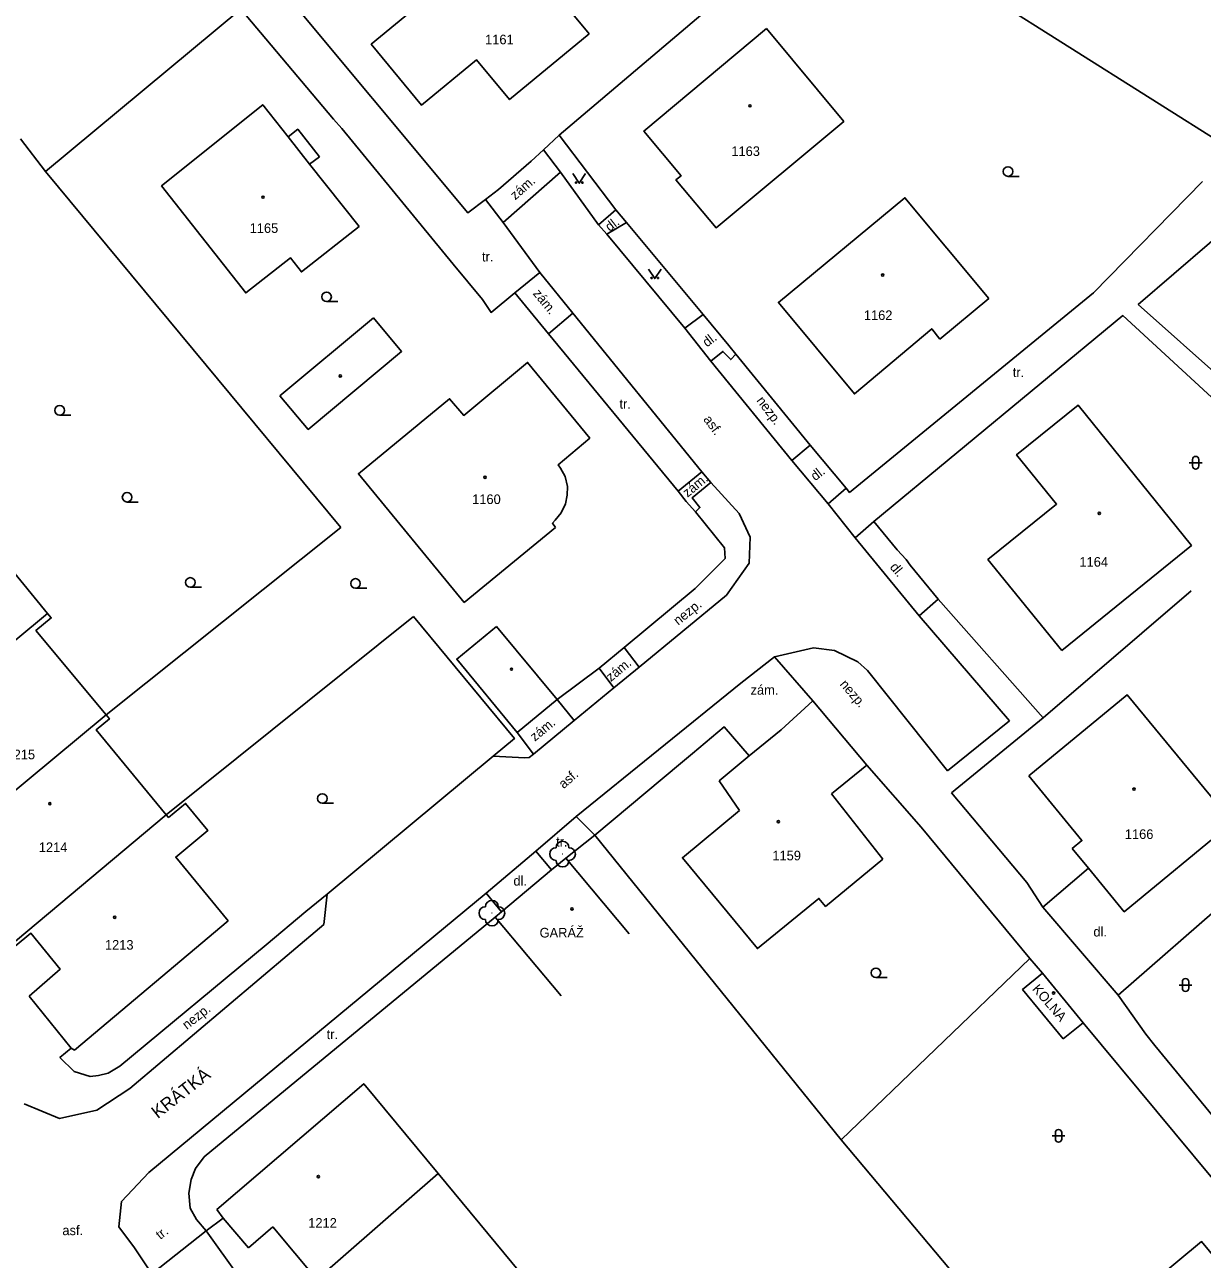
# Model space of a CAD drawing. Extents: x -794191 to -788944, y -1117087 to -1105044.
# Drawn here: x -791373.5 to -791281.6, y -1109556.3 to -1109460 of the extents above; entities that cross this region are included whole.
import ezdxf

# ---------------------------------------------------------------- set-up
doc = ezdxf.new("R2010")
doc.units = 0
for name, color, linetype in [('Doplněk polohopisu', 7, 'Continuous'), ('Hranice - ploty_ zdi', 7, 'Continuous'), ('Komunikace', 7, 'Continuous'), ('Názvy ulic_ silnic_ žel_', 7, 'Continuous'), ('Pomocné popisy', 7, 'Continuous'), ('Popisy budov', 7, 'Continuous'), ('Stavební objekty', 7, 'Continuous'), ('Zeleň', 7, 'Continuous'), ('Značky druhů budov', 7, 'Continuous'), ('Značky druhů pozemků', 7, 'Continuous'), ('Čísla popisná', 7, 'Continuous')]:
    doc.layers.add(name, color=color, linetype=linetype)

msp = doc.modelspace()

# ---------------------------------------------------------------- linework, layer by layer
at = {"layer": 'Doplněk polohopisu'}
for p, q in [((-791331.69, -1109471.47), (-791333.02, -1109469.72)), ((-791336.15, -1109475.39), (-791337.54, -1109473.59)), ((-791327.36, -1109474.42), (-791328.73, -1109475.57)), ((-791328.06, -1109476.31), (-791326.53, -1109475.4)), ((-791335.25, -1109480.88), (-791333.31, -1109479.31)), ((-791333.31, -1109479.31), (-791330.73, -1109482.48)), ((-791332.63, -1109484.08), (-791330.73, -1109482.48)), ((-791320.56, -1109482.58), (-791322, -1109483.65)), ((-791313.63, -1109493.97), (-791312.21, -1109492.78)), ((-791320.65, -1109494.86), (-791322.52, -1109496.37)), ((-791309.4, -1109496.12), (-791310.81, -1109497.36)), ((-791325.55, -1109510.09), (-791326.73, -1109508.56)), ((-791312, -1109512.74), (-791315, -1109509.3)), ((-791327.52, -1109511.71), (-791328.68, -1109510.17)), ((-791330.61, -1109514.26), (-791331.96, -1109512.62)), ((-791333.8, -1109516.88), (-791335.07, -1109515.2)), ((-791329.01, -1109523.22), (-791330.47, -1109521.76)), ((-791332.38, -1109525.92), (-791333.62, -1109524.45)), ((-791336.28, -1109529.19), (-791337.49, -1109527.73)), ((-791294.05, -1109528.84), (-791288.17, -1109535.7)), ((-791363.57, -1109557.44), (-791359.32, -1109554.1))]:
    msp.add_line(p, q, dxfattribs=at)
for points in [[(-791319.95, -1109486.22), (-791319.02, -1109485.46), (-791318.41, -1109486.1), (-791318, -1109485.68)], [(-791321.16, -1109497.99), (-791320.81, -1109497.65), (-791321.42, -1109496.89), (-791319.96, -1109495.68)], [(-791360.68, -1109560.94), (-791356.78, -1109557.66), (-791359.32, -1109554.1)]]:
    msp.add_lwpolyline(points, dxfattribs=at)
at = {"layer": 'Hranice - ploty_ zdi'}
for p, q in [((-791305.8, -1109452.97), (-791279.31, -1109469.73)), ((-791356.63, -1109458.74), (-791371.87, -1109471.41)), ((-791320.39, -1109458.94), (-791331.8, -1109468.58)), ((-791348.76, -1109468.06), (-791349.39, -1109467.34)), ((-791340.06, -1109478.64), (-791348.76, -1109468.06)), ((-791331.8, -1109468.58), (-791327.36, -1109474.42)), ((-791336.52, -1109472.82), (-791333.97, -1109470.6)), ((-791326.53, -1109475.4), (-791327.36, -1109474.42)), ((-791326.53, -1109475.4), (-791320.56, -1109482.58)), ((-791340.06, -1109478.64), (-791337.77, -1109481.4)), ((-791332.63, -1109484.08), (-791335.25, -1109480.88)), ((-791318.56, -1109484.99), (-791320.56, -1109482.58)), ((-791322.52, -1109496.37), (-791332.63, -1109484.08)), ((-791312.21, -1109492.78), (-791309.4, -1109496.12)), ((-791322.52, -1109496.37), (-791321.88, -1109497.16)), ((-791307.25, -1109498.74), (-791305.41, -1109500.95)), ((-791367.14, -1109513.83), (-791348.82, -1109499.21)), ((-791305.41, -1109500.95), (-791304.73, -1109501.7)), ((-791304.73, -1109501.7), (-791304.41, -1109502.13)), ((-791304.41, -1109502.13), (-791302.23, -1109504.8)), ((-791294.03, -1109514.06), (-791282.48, -1109504.14)), ((-791302.23, -1109504.8), (-791294.03, -1109514.06)), ((-791343.15, -1109506.14), (-791362.44, -1109521.63)), ((-791328.68, -1109510.17), (-791326.73, -1109508.56)), ((-791331.96, -1109512.62), (-791328.68, -1109510.17)), ((-791294.03, -1109514.06), (-791301.17, -1109519.91)), ((-791322.33, -1109517.61), (-791321.38, -1109516.85)), ((-791322.33, -1109517.61), (-791329.01, -1109523.22)), ((-791301.17, -1109519.91), (-791295.3, -1109526.9)), ((-791269.7, -1109519.56), (-791288.17, -1109535.7)), ((-791329.01, -1109523.22), (-791331.27, -1109525)), ((-791329.01, -1109523.22), (-791309.79, -1109546.98)), ((-791290.5, -1109525.8), (-791294.05, -1109528.84)), ((-791295.3, -1109526.9), (-791294.05, -1109528.84)), ((-791354.64, -1109531.76), (-791351.55, -1109529.17)), ((-791366.07, -1109541.24), (-791354.64, -1109531.76)), ((-791309.79, -1109546.98), (-791295.06, -1109532.83)), ((-791294.09, -1109533.99), (-791295.06, -1109532.83)), ((-791288.17, -1109535.7), (-791286.01, -1109538.74)), ((-791277.25, -1109554.32), (-791290.92, -1109537.85)), ((-791285.31, -1109539.63), (-791286.01, -1109538.74)), ((-791285.31, -1109539.63), (-791275.87, -1109551.14)), ((-791309.79, -1109546.98), (-791284, -1109577.7))]:
    msp.add_line(p, q, dxfattribs=at)
for points in [[(-791353.93, -1109456.61), (-791338.93, -1109474.64), (-791337.54, -1109473.59), (-791336.52, -1109472.82)], [(-791349.39, -1109467.34), (-791350.64, -1109465.86), (-791356.63, -1109458.74)], [(-791348.82, -1109499.21), (-791371.87, -1109471.41), (-791373.82, -1109468.87)], [(-791333.97, -1109470.6), (-791333.02, -1109469.72), (-791331.8, -1109468.58)], [(-791309.4, -1109496.12), (-791309.14, -1109496.47), (-791290.1, -1109480.88), (-791281.6, -1109472.2)], [(-791278.28, -1109474.61), (-791286.61, -1109481.81), (-791272.94, -1109493.97), (-791255.42, -1109474.18)], [(-791335.25, -1109480.88), (-791337.1, -1109482.41), (-791337.77, -1109481.4)], [(-791257.42, -1109510.68), (-791287.81, -1109482.66), (-791307.25, -1109498.74)], [(-791318.56, -1109484.99), (-791318, -1109485.68), (-791312.21, -1109492.78)], [(-791326.73, -1109508.56), (-791321.17, -1109503.97), (-791318.84, -1109501.61), (-791318.89, -1109500.8), (-791321.16, -1109497.99), (-791321.88, -1109497.16)], [(-791351.55, -1109529.17), (-791349.9, -1109527.81), (-791336.93, -1109517.05), (-791335.28, -1109515.68), (-791343.15, -1109506.14)], [(-791316.97, -1109517.03), (-791318.92, -1109514.75), (-791321.38, -1109516.85)], [(-791295.06, -1109532.83), (-791303.54, -1109522.6), (-791307.79, -1109517.75)], [(-791336.78, -1109529.61), (-791359.48, -1109548.33), (-791360.17, -1109549.24), (-791360.51, -1109550.08), (-791360.68, -1109551.16), (-791360.57, -1109552.32), (-791360.09, -1109553.22), (-791359.32, -1109554.1), (-791358, -1109553.1)], [(-791369.86, -1109539.83), (-791370.74, -1109540.57), (-791369.64, -1109541.66), (-791368.38, -1109542.04), (-791367.73, -1109541.97), (-791366.99, -1109541.79), (-791366.07, -1109541.24)]]:
    msp.add_lwpolyline(points, dxfattribs=at)
at = {"layer": 'Komunikace'}
for p, q in [((-791336.15, -1109475.39), (-791331.69, -1109471.47)), ((-791333.31, -1109479.31), (-791336.15, -1109475.39)), ((-791328.06, -1109476.31), (-791328.73, -1109475.57)), ((-791320.65, -1109494.86), (-791330.73, -1109482.48)), ((-791322, -1109483.65), (-791319.95, -1109486.22)), ((-791310.81, -1109497.36), (-791313.63, -1109493.97)), ((-791319.96, -1109495.68), (-791320.65, -1109494.86)), ((-791319.96, -1109495.68), (-791317.74, -1109498.1)), ((-791316.89, -1109499.96), (-791317.74, -1109498.1)), ((-791308.69, -1109500.01), (-791307.25, -1109498.74)), ((-791316.96, -1109501.99), (-791316.89, -1109499.96)), ((-791318.74, -1109504.49), (-791316.96, -1109501.99)), ((-791325.55, -1109510.09), (-791318.74, -1109504.49)), ((-791303.7, -1109506.09), (-791302.23, -1109504.8)), ((-791315, -1109509.3), (-791317.63, -1109511.36)), ((-791311.96, -1109508.59), (-791315, -1109509.3)), ((-791310.3, -1109508.81), (-791311.96, -1109508.59)), ((-791308.5, -1109509.68), (-791310.3, -1109508.81)), ((-791327.52, -1109511.71), (-791325.55, -1109510.09)), ((-791307.73, -1109510.36), (-791308.5, -1109509.68)), ((-791301.5, -1109518.18), (-791307.73, -1109510.36)), ((-791317.63, -1109511.36), (-791330.47, -1109521.76)), ((-791330.61, -1109514.26), (-791327.52, -1109511.71)), ((-791330.61, -1109514.26), (-791333.8, -1109516.88)), ((-791296.66, -1109514.28), (-791301.5, -1109518.18)), ((-791334.47, -1109517.19), (-791336.93, -1109517.05)), ((-791334.47, -1109517.19), (-791334.12, -1109517.14)), ((-791333.8, -1109516.88), (-791334.12, -1109517.14)), ((-791330.47, -1109521.76), (-791333.62, -1109524.45)), ((-791333.62, -1109524.45), (-791337.49, -1109527.73)), ((-791337.49, -1109527.73), (-791363.81, -1109549.53)), ((-791350.14, -1109530.18), (-791349.9, -1109527.81)), ((-791365.29, -1109542.98), (-791350.14, -1109530.18)), ((-791367.85, -1109544.67), (-791365.29, -1109542.98)), ((-791373.52, -1109544.18), (-791370.77, -1109545.32)), ((-791370.77, -1109545.32), (-791367.85, -1109544.67)), ((-791363.81, -1109549.53), (-791365.95, -1109551.8)), ((-791365.95, -1109551.8), (-791366.14, -1109553.79)), ((-791366.14, -1109553.79), (-791364.92, -1109555.41)), ((-791363.57, -1109557.44), (-791364.92, -1109555.41))]:
    msp.add_line(p, q, dxfattribs=at)
for points in [[(-791331.69, -1109471.47), (-791328.73, -1109475.57)], [(-791328.06, -1109476.31), (-791322, -1109483.65)], [(-791319.95, -1109486.22), (-791313.63, -1109493.97)], [(-791310.81, -1109497.36), (-791308.69, -1109500.01), (-791303.7, -1109506.09), (-791296.66, -1109514.28)]]:
    msp.add_lwpolyline(points, dxfattribs=at)
at = {"layer": 'Stavební objekty'}
for p, q in [((-791350.49, -1109470.26), (-791351.26, -1109470.84)), ((-791302.09, -1109484.51), (-791298.27, -1109481.34)), ((-791346.27, -1109482.85), (-791353.58, -1109488.93)), ((-791317.72, -1109521.29), (-791319.32, -1109518.97)), ((-791306.53, -1109525.09), (-791310.55, -1109519.99)), ((-791326.32, -1109530.92), (-791331.27, -1109525)), ((-791331.64, -1109535.75), (-791336.78, -1109529.61)), ((-791357.61, -1109529.89), (-791369.61, -1109539.99)), ((-791294.09, -1109533.99), (-791290.92, -1109537.85)), ((-791292.47, -1109539.12), (-791290.92, -1109537.85)), ((-791350.69, -1109557.9), (-791341.23, -1109549.63)), ((-791354.13, -1109553.78), (-791356.04, -1109555.41)), ((-791350.69, -1109557.9), (-791354.13, -1109553.78))]:
    msp.add_line(p, q, dxfattribs=at)
for points in [[(-791329.46, -1109460.68), (-791335.66, -1109465.8), (-791338.23, -1109462.71), (-791342.54, -1109466.24), (-791346.45, -1109461.49), (-791335.95, -1109452.82)], [(-791315.61, -1109460.27), (-791325.18, -1109468.26), (-791322.28, -1109471.75), (-791322.68, -1109472.07), (-791319.55, -1109475.81), (-791309.59, -1109467.51)], [(-791347.39, -1109475.7), (-791351.26, -1109470.84), (-791352.94, -1109468.72), (-791354.92, -1109466.21), (-791362.81, -1109472.54), (-791356.24, -1109480.9), (-791352.76, -1109478.15), (-791351.9, -1109479.26)], [(-791292.57, -1109508.81), (-791282.46, -1109500.6), (-791291.31, -1109489.65), (-791296.11, -1109493.53), (-791292.98, -1109497.38), (-791298.34, -1109501.71)], [(-791291.39, -1109562.98), (-791281.67, -1109554.93), (-791273.43, -1109564.88), (-791278.6, -1109569.2), (-791280.12, -1109567.38), (-791284.65, -1109571.15)]]:
    msp.add_lwpolyline(points, close=True, dxfattribs=at)
for points in [[(-791352.94, -1109468.72), (-791352.19, -1109468.12), (-791350.49, -1109470.26)], [(-791298.27, -1109481.34), (-791304.81, -1109473.47), (-791314.68, -1109481.63), (-791308.75, -1109488.78), (-791302.72, -1109483.69), (-791302.09, -1109484.51)], [(-791353.58, -1109488.93), (-791351.37, -1109491.55), (-791344.09, -1109485.46), (-791346.27, -1109482.85)], [(-791332.07, -1109499.21), (-791332.32, -1109498.87), (-791332.11, -1109498.63), (-791331.63, -1109498.07), (-791331.3, -1109497.36), (-791331.16, -1109496.68), (-791331.15, -1109495.99), (-791331.32, -1109495.23), (-791331.69, -1109494.56), (-791331.86, -1109494.31), (-791329.4, -1109492.22), (-791334.25, -1109486.32), (-791339.24, -1109490.46), (-791340.34, -1109489.15), (-791347.46, -1109495.01), (-791339.2, -1109505.06)], [(-791388.56, -1109508.18), (-791388.31, -1109508.5), (-791386.8, -1109507.28), (-791384.5, -1109510.11), (-791387.14, -1109512.25), (-791383.94, -1109516.06), (-791371.7, -1109505.91), (-791377.16, -1109499.25), (-791375.98, -1109498.28), (-791376.24, -1109497.97)], [(-791339.2, -1109505.06), (-791332.07, -1109499.21)], [(-791371.7, -1109505.91), (-791371.42, -1109506.26), (-791372.62, -1109507.25), (-791367.14, -1109513.83), (-791379.34, -1109523.95), (-791382.54, -1109520.09), (-791379.95, -1109517.91), (-791382.32, -1109515.07), (-791383.76, -1109516.28), (-791383.94, -1109516.06)], [(-791335.07, -1109515.2), (-791339.78, -1109509.47), (-791336.67, -1109506.92)], [(-791336.67, -1109506.92), (-791331.96, -1109512.62), (-791335.07, -1109515.2)], [(-791295.16, -1109518.57), (-791287.47, -1109512.27), (-791279.26, -1109522.23), (-791287.7, -1109529.19), (-791290.5, -1109525.8), (-791291.77, -1109524.25)], [(-791314.48, -1109514.99), (-791312, -1109512.74), (-791307.79, -1109517.75), (-791310.55, -1109519.99)], [(-791375.84, -1109532.83), (-791362.44, -1109521.63), (-791367.92, -1109515), (-791366.88, -1109514.14), (-791367.14, -1109513.83)], [(-791314.48, -1109514.99), (-791316.97, -1109517.03), (-791319.32, -1109518.97)], [(-791291.77, -1109524.25), (-791291.01, -1109523.64), (-791295.16, -1109518.57)], [(-791362.44, -1109521.63), (-791362.27, -1109521.83), (-791360.94, -1109520.73), (-791359.19, -1109522.84), (-791361.71, -1109524.92), (-791357.61, -1109529.89)], [(-791317.72, -1109521.29), (-791322.17, -1109524.98), (-791316.32, -1109532.07), (-791311.52, -1109528.15), (-791311.01, -1109528.77), (-791306.53, -1109525.09)], [(-791331.27, -1109525), (-791332.38, -1109525.92), (-791336.28, -1109529.19), (-791336.78, -1109529.61)], [(-791373.15, -1109535.79), (-791370.72, -1109533.66), (-791373.01, -1109530.87), (-791375.63, -1109533.02), (-791375.84, -1109532.83)], [(-791292.47, -1109539.12), (-791295.64, -1109535.26), (-791294.09, -1109533.99)], [(-791373.15, -1109535.79), (-791369.86, -1109539.83), (-791369.61, -1109539.99)], [(-791358.49, -1109552.42), (-791347.04, -1109542.62), (-791341.23, -1109549.63)], [(-791341.23, -1109549.63), (-791335.48, -1109556.57), (-791329.73, -1109563.51), (-791323.98, -1109570.45), (-791318.23, -1109577.39), (-791312.48, -1109584.32), (-791306.53, -1109591.5)], [(-791358.49, -1109552.42), (-791358, -1109553.1), (-791356.04, -1109555.41)]]:
    msp.add_lwpolyline(points, dxfattribs=at)
at = {"layer": 'Zeleň'}
for centre in [(-791331.53, -1109524.69), (-791337.04, -1109529.3)]:
    msp.add_circle(centre, 0.0005, dxfattribs=at)
for centre, start, end in [((-791331.53, -1109524.19), 0, 179.99999), ((-791332.03, -1109524.69), 89.99999, 269.99999), ((-791331.03, -1109524.69), 270, 89.99999), ((-791331.53, -1109525.19), 179.99999, 359.99999), ((-791337.04, -1109528.8), 0, 179.99999), ((-791337.54, -1109529.3), 89.99999, 269.99999), ((-791336.54, -1109529.3), 270, 89.99999), ((-791337.04, -1109529.8), 179.99999, 359.99999)]:
    msp.add_arc(centre, 0.5, start, end, dxfattribs=at)
at = {"layer": 'Značky druhů budov'}
for centre in [(-791316.9, -1109466.29), (-791354.89, -1109473.42), (-791306.55, -1109479.5), (-791348.87, -1109487.37), (-791337.57, -1109495.28), (-791289.65, -1109498.1), (-791335.51, -1109510.26), (-791286.94, -1109519.62), (-791371.53, -1109520.76), (-791314.69, -1109522.16), (-791366.47, -1109529.62), (-791330.79, -1109528.97), (-791293.22, -1109535.54), (-791350.58, -1109549.86)]:
    msp.add_circle(centre, 0.0875, dxfattribs=at)
at = {"layer": 'Značky druhů pozemků'}
for p, q in [((-791296.77, -1109471.795), (-791295.895, -1109471.795)), ((-791349.94, -1109481.575), (-791349.065, -1109481.575)), ((-791370.76, -1109490.435), (-791369.885, -1109490.435)), ((-791282.38, -1109494.4), (-791282.38, -1109493.9)), ((-791281.88, -1109494.4), (-791281.88, -1109493.9)), ((-791282.63, -1109494.15), (-791281.63, -1109494.15)), ((-791365.5, -1109497.215), (-791364.625, -1109497.215)), ((-791360.57, -1109503.865), (-791359.695, -1109503.865)), ((-791347.68, -1109503.945), (-791346.805, -1109503.945)), ((-791350.27, -1109520.725), (-791349.395, -1109520.725)), ((-791307.08, -1109534.335), (-791306.205, -1109534.335)), ((-791283.42, -1109534.91), (-791282.42, -1109534.91)), ((-791283.17, -1109535.16), (-791283.17, -1109534.66)), ((-791282.67, -1109535.16), (-791282.67, -1109534.66)), ((-791293.33, -1109546.68), (-791292.33, -1109546.68)), ((-791293.08, -1109546.93), (-791293.08, -1109546.43)), ((-791292.58, -1109546.93), (-791292.58, -1109546.43))]:
    msp.add_line(p, q, dxfattribs=at)
for points in [[(-791330.73, -1109471.58), (-791330.23, -1109472.33), (-791329.73, -1109471.58)], [(-791324.83, -1109479.03), (-791324.33, -1109479.78), (-791323.83, -1109479.03)]]:
    msp.add_lwpolyline(points, dxfattribs=at)
for centre, radius in [((-791296.77, -1109471.42), 0.375), ((-791330.48, -1109472.28), 0.05), ((-791329.98, -1109472.28), 0.05), ((-791324.58, -1109479.73), 0.05), ((-791324.08, -1109479.73), 0.05), ((-791349.94, -1109481.2), 0.375), ((-791370.76, -1109490.06), 0.375), ((-791365.5, -1109496.84), 0.375), ((-791360.57, -1109503.49), 0.375), ((-791347.68, -1109503.57), 0.375), ((-791350.27, -1109520.35), 0.375), ((-791307.08, -1109533.96), 0.375)]:
    msp.add_circle(centre, radius, dxfattribs=at)
for centre, start, end in [((-791282.13, -1109493.9), 0, 179.99999), ((-791282.13, -1109494.4), 179.99999, 359.99999), ((-791282.92, -1109534.66), 0, 179.99999), ((-791282.92, -1109535.16), 179.99999, 359.99999), ((-791292.83, -1109546.43), 0, 179.99999), ((-791292.83, -1109546.93), 179.99999, 359.99999)]:
    msp.add_arc(centre, 0.25, start, end, dxfattribs=at)

# ---------------------------------------------------------------- texts
at = {"layer": 'Názvy ulic_ silnic_ žel_'}
msp.add_text('KRÁTKÁ', height=1, rotation=38.18379, dxfattribs=at).set_placement((-791363.11, -1109545.38))
at = {"layer": 'Pomocné popisy'}
for s, rotation, p in [('zám.', 41.31301, (-791335.22, -1109473.68)), ('dl.', 37.67359, (-791327.847, -1109476.142)), ('zám.', 309.3089, (-791333.88, -1109480.96)), ('dl.', 37.67359, (-791320.254, -1109485.157)), ('nezp.', 306.88753, (-791316.433, -1109489.309)), ('asf.', 306.88753, (-791320.58, -1109490.78)), ('dl.', 37.67359, (-791311.814, -1109495.597)), ('zám.', 39.65082, (-791321.78, -1109496.89)), ('dl.', 309.87833, (-791306.032, -1109502.319)), ('nezp.', 38.83912, (-791322.507, -1109506.864)), ('zám.', 39.43166, (-791327.76, -1109511.27)), ('nezp.', 310.53615, (-791309.937, -1109511.46)), ('zám.', 39.39683, (-791333.69, -1109515.93)), ('asf.', 41.39722, (-791331.44, -1109519.63)), ('nezp.', 38.25442, (-791360.836, -1109538.422)), ('tr.', 38.16318, (-791362.91, -1109554.81))]:
    msp.add_text(s, height=0.75, rotation=rotation, dxfattribs=at).set_placement(p)
for s, p in [('tr.', (-791337.81, -1109478.44)), ('tr.', (-791296.4, -1109487.46)), ('tr.', (-791327.09, -1109489.93)), ('zám.', (-791316.86, -1109512.25)), ('tr.', (-791332.03, -1109524.1)), ('dl.', (-791335.36, -1109527.15)), ('dl.', (-791290.11, -1109531.12)), ('tr.', (-791349.93, -1109539.13)), ('asf.', (-791370.55, -1109554.43))]:
    msp.add_text(s, height=0.75, dxfattribs=at).set_placement(p)
at = {"layer": 'Popisy budov'}
msp.add_text('GARÁŽ', height=0.75, dxfattribs=at).set_placement((-791333.32, -1109531.2))
msp.add_text('KOLNA', height=0.75, rotation=310.89189, dxfattribs=at).set_placement((-791294.93, -1109535.25))
at = {"layer": 'Čísla popisná'}
for s, p in [('1161', (-791337.57, -1109461.49)), ('1163', (-791318.36, -1109470.21)), ('1165', (-791355.94, -1109476.21)), ('1162', (-791308.02, -1109483.01)), ('1160', (-791338.58, -1109497.37)), ('1164', (-791291.2, -1109502.26)), ('1215', (-791374.91, -1109517.29)), ('1166', (-791287.66, -1109523.51)), ('1214', (-791372.39, -1109524.53)), ('1159', (-791315.16, -1109525.18)), ('1213', (-791367.23, -1109532.15)), ('1212', (-791351.37, -1109553.85))]:
    msp.add_text(s, height=0.75, dxfattribs=at).set_placement(p)

doc.saveas('drawing.dxf')
